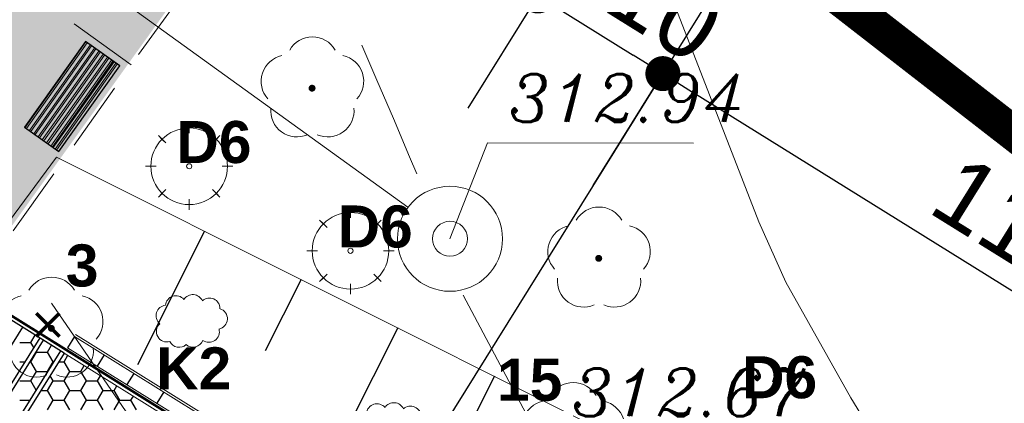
# Model space of a CAD drawing. Extents: x 4615668 to 9294084, y 5325188 to 10688993.
# Tile 644 of 656: x 4651593.63 to 4651607.68, y 5338741.71 to 5338747.19. Entities that reach past the tile are written whole.
import ezdxf

# ---------------------------------------------------------------- set-up
doc = ezdxf.new("R2010")
doc.units = 0
doc.header["$MEASUREMENT"] = 0
for name, pattern in [('CONTINUA', [0, 0, 0]), ('DASHDOT', [25.4, 12.7, -6.35, 0, -6.35]), ('DASHED', [19.05, 12.7, -6.35]), ('KTCR', [1.5, 1, -0.5]), ('l423_500', [2, 1.5, -0.5]), ('l812_500', [3, 2, -1])]:
    doc.linetypes.add(name, pattern=pattern)
for name, color, linetype, lineweight in [('!0014_GM_DR_ODWOD', 152, 'Continuous', 35), ('!0017A_GR_DR_WYMPROJ', 1, 'Continuous', 30), ('bonie', 9, 'Continuous', 5), ('chodnik', 7, 'l423_500', 13), ('pkt_wys', 7, 'Continuous', 13), ('w', 7, 'Continuous', 13), ('w_elem_naziemne', 7, 'Continuous', 13), ('w_rzedne', 7, 'Continuous', 13), ('warst_ciagla', 7, 'Continuous', 0), ('warst_przeryw', 7, 'l812_500', 0), ('Wymiar', 7, 'Continuous', 9), ('zielen', 7, 'Continuous', 13)]:
    doc.layers.add(name, color=color, linetype=linetype, lineweight=lineweight)
for name, color, linetype in [('1', 7, 'Continuous'), ('DIM', 7, 'Continuous'), ('hatcz', 253, 'Continuous'), ('proj_tt_ww', 5, 'Continuous'), ('projekt', 202, 'Continuous'), ('sciany', 1, 'Continuous')]:
    doc.layers.add(name, color=color, linetype=linetype)
doc.styles.add('Style-ITALIC_1250', font='ITALIC_1250.shx')
doc.styles.add('STYLE2', font='arial.ttf')
doc.styles.add('tomek14', font='ISOCP.shx', dxfattribs={"height": 14})
doc.dimstyles.new('1-500', dxfattribs={"dimtxt": 1, "dimasz": 0.5, "dimexe": 0.18, "dimexo": 0.0625, "dimgap": 0.3, "dimtad": 1, "dimzin": 0, "dimdsep": 46, "dimtxsty": 'STYLE2', "dimblk": 'DOT', "dimcen": 0.09, "dimadec": 0, "dimazin": 0, "dimtfac": 1, "dimtmove": 0, "dimatfit": 0, "dimldrblk": 'DOT', "dimfxl": 0, "dimtolj": 1, "dimtzin": 0, "dimarcsym": 0})

# ---------------------------------------------------------------- blocks, each defined once
blk = doc.blocks.new('G$C30F5686F')
at = {"layer": '!0014_GM_DR_ODWOD', "linetype": 'DASHED', "lineweight": 25, "ltscale": 0.2}
for p, q in [((15.85, 29.884), (15.75, 29.723)), ((16.275, 29.62), (16.174, 29.459)), ((16.699, 29.356), (16.599, 29.195)), ((17.124, 29.092), (17.023, 28.931))]:
    blk.add_line(p, q, dxfattribs=at)
at = {"layer": '1', "linetype": 'DASHED', "lineweight": 15}
for p, q in [((14.248, 30.622), (15.593, 32.446)), ((15.593, 32.446), (31.113, 24.669))]:
    blk.add_line(p, q, dxfattribs=at)
at = {"layer": '1', "linetype": 'DASHED', "lineweight": 25}
for p, q in [((17.704, 31.388), (16.748, 29.479)), ((19.083, 30.697), (18.573, 29.679)), ((20.462, 30.006), (19.378, 27.843)), ((21.841, 29.315), (21.267, 28.17))]:
    blk.add_line(p, q, dxfattribs=at)
at = {"layer": '1', "linetype": 'CONTINUA', "lineweight": 25}
for p, q in [((15.734, 29.698), (14.197, 30.654)), ((15.354, 29.863), (14.562, 28.59)), ((15.651, 29.678), (14.859, 28.405)), ((25.468, 23.642), (15.734, 29.698))]:
    blk.add_line(p, q, dxfattribs=at)
at = {"layer": '1', "lineweight": 30}
blk.add_line((15.702, 29.647), (14.216, 30.571), dxfattribs=at)
at = {"layer": '1', "linetype": 'CONTINUA', "lineweight": 30}
for p, q in [((15.108, 30.016), (14.315, 28.743)), ((15.405, 29.832), (14.612, 28.558)), ((15.702, 29.647), (14.91, 28.373))]:
    blk.add_line(p, q, dxfattribs=at)
at = {"layer": '1', "color": 254, "linetype": 'Continuous', "lineweight": 30, "ltscale": 0.01, "transparency": 33554528}
for p, q in [((15.068, 29.798), (15.226, 29.798)), ((15.226, 29.798), (15.288, 29.904)), ((15.268, 29.725), (15.226, 29.798)), ((15.226, 29.523), (15.306, 29.66)), ((15.306, 29.66), (15.302, 29.667)), ((15.306, 29.66), (15.465, 29.66)), ((15.465, 29.66), (15.522, 29.759)), ((15.544, 29.523), (15.465, 29.66)), ((15.068, 29.523), (15.142, 29.523)), ((15.213, 29.523), (15.226, 29.523)), ((15.306, 29.385), (15.226, 29.523)), ((15.465, 29.385), (15.544, 29.523)), ((15.544, 29.523), (15.554, 29.523)), ((15.625, 29.523), (15.703, 29.523)), ((15.703, 29.523), (15.755, 29.614)), ((15.782, 29.385), (15.703, 29.523)), ((15.226, 29.248), (15.306, 29.385)), ((15.306, 29.385), (15.465, 29.385)), ((15.467, 29.382), (15.465, 29.385)), ((15.703, 29.248), (15.782, 29.385)), ((15.782, 29.385), (15.941, 29.385)), ((15.941, 29.385), (15.989, 29.468)), ((16.02, 29.248), (15.941, 29.385)), ((15.068, 29.248), (15.226, 29.248)), ((15.302, 29.117), (15.226, 29.248)), ((15.465, 29.11), (15.544, 29.248)), ((15.544, 29.248), (15.501, 29.323)), ((15.544, 29.248), (15.703, 29.248)), ((15.782, 29.11), (15.703, 29.248)), ((15.941, 29.11), (16.02, 29.248)), ((16.02, 29.248), (16.179, 29.248)), ((16.179, 29.248), (16.222, 29.323)), ((16.258, 29.11), (16.179, 29.248)), ((15.368, 29.11), (15.465, 29.11)), ((15.544, 28.973), (15.465, 29.11)), ((15.703, 28.973), (15.782, 29.11)), ((15.782, 29.11), (15.941, 29.11)), ((16.02, 28.973), (15.941, 29.11)), ((16.179, 28.973), (16.258, 29.11)), ((16.258, 29.11), (16.417, 29.11)), ((16.417, 29.11), (16.456, 29.178)), ((16.496, 28.973), (16.417, 29.11)), ((15.068, 28.973), (15.212, 28.973)), ((15.465, 28.835), (15.544, 28.973)), ((15.544, 28.973), (15.703, 28.973)), ((15.782, 28.835), (15.703, 28.973)), ((15.941, 28.835), (16.02, 28.973)), ((16.02, 28.973), (16.179, 28.973)), ((16.258, 28.835), (16.179, 28.973)), ((16.417, 28.835), (16.496, 28.973)), ((16.496, 28.973), (16.655, 28.973)), ((16.655, 28.973), (16.69, 29.032)), ((16.735, 28.835), (16.655, 28.973))]:
    blk.add_line(p, q, dxfattribs=at)
at = {"layer": '1', "linetype": 'Continuous', "lineweight": 15}
for p, q in [((25.772, 23.711), (15.85, 29.884)), ((25.814, 23.721), (15.866, 29.91)), ((25.385, 23.623), (15.702, 29.647)), ((25.509, 23.651), (15.75, 29.723))]:
    blk.add_line(p, q, dxfattribs=at)
blk = doc.blocks.new('SB_1')
at = {"color": 0, "linetype": 'ByBlock', "lineweight": -2}
for radius in [7.5, 2.5]:
    blk.add_circle((0, 0), radius, dxfattribs=at)
blk = doc.blocks.new('922_5')
at = {"layer": 'zielen', "linetype": 'Continuous', "lineweight": 13}
h = blk.add_hatch(color=96, dxfattribs=at)
edge = h.paths.add_edge_path()
edge.add_arc((0, 0), 0.05, 0, 360)
at = {"layer": 'zielen', "color": 96, "linetype": 'Continuous', "lineweight": 13}
for centre, start, end in [((0.005, 0.357), 30.1243, 149.8757), ((-0.352, 0.098), 101.9988, 221.9759), ((0.362, 0.098), 318.0241, 78.0012), ((-0.215, -0.321), 174.335, 293.7607), ((0.225, -0.321), 246.2393, 5.665)]:
    blk.add_arc(centre, 0.375, start, end, dxfattribs=at)
blk = doc.blocks.new('G$C3390F2A0')
at = {"layer": 'chodnik', "color": 7, "linetype": 'KTCR', "lineweight": 13, "flags": 128}
blk.add_lwpolyline([(110.247, 153.753), (107.195, 155.96), (107.971, 157.032), (111.022, 154.825)], close=True, dxfattribs=at)
blk.add_lwpolyline([(103.508, 143.938), (105.809, 147.489), (110.247, 153.753)], dxfattribs=at)
at = {"layer": 'w', "color": 160, "linetype": 'Continuous', "lineweight": 13, "flags": 128}
blk.add_lwpolyline([(114.197, 151.718), (97.159, 164.02), (95.32, 164.238), (85.039, 165.965)], dxfattribs=at)
at = {"layer": 'w_rzedne', "color": 160, "linetype": 'Continuous', "lineweight": 13, "flags": 128}
blk.add_lwpolyline([(114.797, 151.267), (115.331, 152.636), (118.273, 152.633)], dxfattribs=at)
at = {"layer": 'warst_ciagla', "color": 21, "linetype": 'Continuous', "lineweight": 0, "flags": 128}
for points in [[(115.726, 160.474), (117.539, 155.803), (119.202, 151.511), (119.589, 150.649), (120.517, 148.998), (121.909, 146.716), (125.459, 141.294), (129.089, 136.732), (132.876, 131.514), (135.719, 127.52), (136.902, 126.057), (139.412, 123.251)], [(124.446, 126.937), (120.436, 132.916), (119.071, 134.984), (117.916, 136.782), (116.396, 139.194), (115.632, 140.397), (114.48, 142.205), (112.945, 144.617), (112.17, 145.818), (110.988, 147.606), (110.386, 148.493), (109.111, 150.348)]]:
    blk.add_lwpolyline(points, dxfattribs=at)
at = {"layer": 'warst_przeryw', "color": 21, "linetype": 'l812_500', "lineweight": 0, "flags": 128}
for points in [[(112.352, 156.788), (113.286, 154.621), (113.755, 153.531), (113.989, 152.985), (114.221, 152.438), (114.337, 152.164), (114.348, 152.134), (114.356, 152.114), (114.368, 152.072), (114.38, 152.03), (114.4, 151.945), (114.417, 151.882)], [(114.985, 150.464), (117.694, 145.365), (120.365, 140.671), (121.818, 138.421), (124.873, 134.02), (128.634, 128.841), (129.761, 127.414), (132.151, 124.675), (133.545, 123.328), (135.488, 121.615), (136.385, 120.687), (139.822, 116.197), (142.283, 113.408)]]:
    blk.add_lwpolyline(points, dxfattribs=at)
at = {"layer": 'w_elem_naziemne', "color": 7, "linetype": 'Continuous', "lineweight": 13, "xscale": 0.1, "yscale": 0.1, "zscale": 0.1, "rotation": 0.06577989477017}
blk.add_blockref('SB_1', (114.797, 151.267), dxfattribs=at)
at = {"layer": 'zielen', "color": 96, "linetype": 'Continuous', "lineweight": 13}
for p in [(112.829, 153.418), (116.919, 150.988), (109.109, 149.988)]:
    blk.add_blockref('922_5', p, dxfattribs=at)
at = {"layer": 'pkt_wys', "color": 7, "linetype": 'Continuous', "lineweight": 13, "style": 'Style-ITALIC_1250'}
blk.add_text('312.67', height=0.68, dxfattribs=at).set_placement((116.53, 148.734))
at = {"layer": 'w_rzedne', "color": 160, "linetype": 'Continuous', "lineweight": 13, "style": 'Style-ITALIC_1250'}
blk.add_text('312.94', height=0.68, dxfattribs=at).set_placement((115.631, 152.936))
blk = doc.blocks.new('G$C6D33AC69')
at = {"lineweight": 0, "ltscale": 40, "transparency": 33554687}
h = blk.add_hatch(dxfattribs=at)
h.set_pattern_fill('ANSI32', color=256, scale=0.2, angle=135)
h.set_pattern_definition([(180, (-4669499.234824, -5336566.323886), (0, -0.075), []), (180, (-4669499.259824, -5336566.298886), (0, -0.075), [])])
h.paths.add_polyline_path([(0, 0), (1.5, 0), (1.5, 0.6), (0, 0.6)])
at = {"layer": 'proj_tt_ww'}
for p, q in [((0, 0.1), (1.5, 0.1)), ((0, 0), (1.5, 0))]:
    blk.add_line(p, q, dxfattribs=at)
blk.add_lwpolyline([(0, 0), (1.5, 0), (1.5, 0.6), (0, 0.6)], close=True, dxfattribs=at)
blk = doc.blocks.new('G$C8E15AEAE')
at = {"layer": 'sciany', "lineweight": 0, "ltscale": 40, "const_width": 0.1}
for points in [[(0.035, 0.035), (0.702, 0.702)], [(0.035, 0.702), (0.702, 0.035)]]:
    blk.add_lwpolyline(points, dxfattribs=at)
blk = doc.blocks.new('G$C01146726')
at = {"layer": 'zielen', "color": 3}
for centre, start, end in [((0.283, 0.586), 40.8744, 174.7219), ((0.523, 0.602), 24.7268, 146.6225), ((0.76, 0.553), 359.5406, 131.7552), ((0.151, 0.451), 96.6457, 228.8454), ((0.866, 0.408), 281.7556, 72.5372), ((0.154, 0.227), 132.8485, 285.7031), ((0.751, 0.223), 236.0983, 14.181), ((0.329, 0.151), 207.3677, 311.9829), ((0.526, 0.154), 229.9389, 338.22)]:
    blk.add_arc(centre, 0.151, start, end, dxfattribs=at)
blk = doc.blocks.new('_Dot')
at = {"color": 0, "linetype": 'ByBlock', "lineweight": -2}
blk.add_line((-0.5, 0), (-1, 0), dxfattribs=at)
at = {"color": 0, "linetype": 'ByBlock', "const_width": 0.5}
blk.add_lwpolyline([(-0.25, 0, 1), (0.25, 0, 1)], format="xyb", close=True, dxfattribs=at)
blk = doc.blocks.new('*D3837')
at = {"layer": 'Defpoints', "color": 0, "lineweight": 0, "ltscale": 40}
for p in [(4651605.175, 5338750.219), (4651578.568, 5338744.576), (4651595.218, 5338734.216)]:
    blk.add_point(p, dxfattribs=at)
at = {"layer": 'DIM', "color": 0, "lineweight": -2, "ltscale": 40}
for p, q in [((4651578.601, 5338744.629), (4651588.62, 5338760.732)), ((4651588.949, 5338760.315), (4651604.751, 5338750.484)), ((4651595.252, 5338734.269), (4651605.27, 5338750.372))]:
    blk.add_line(p, q, dxfattribs=at)
at = {"layer": 'DIM', "color": 0, "linetype": 'ByBlock', "lineweight": -2, "ltscale": 40, "xscale": 0.5, "yscale": 0.5, "zscale": 0.5}
for p, rotation in [((4651588.525, 5338760.579), 148.1115444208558), ((4651605.175, 5338750.219), 328.1115444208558)]:
    blk.add_blockref('_Dot', p, dxfattribs=dict(at, rotation=rotation))
at = {"layer": 'DIM', "color": 0, "lineweight": 0, "ltscale": 40, "insert": (4651597.278, 5338756.087), "char_height": 1, "attachment_point": 5, "rotation": 328.1115, "style": 'STYLE2'}
blk.add_mtext('\\A1;19.61 ', dxfattribs=at)
blk = doc.blocks.new('*D3838')
at = {"layer": 'Defpoints', "color": 0}
for p in [(4651578.568, 5338744.576), (4651593.642, 5338735.536), (4651592.946, 5338734.54)]:
    blk.add_point(p, dxfattribs=at)
at = {"layer": 'DIM', "color": 0, "lineweight": -2, "ltscale": 40}
for p, q in [((4651578.603, 5338744.627), (4651579.366, 5338745.72)), ((4651579.673, 5338745.286), (4651593.232, 5338735.822)), ((4651592.982, 5338734.591), (4651593.745, 5338735.684))]:
    blk.add_line(p, q, dxfattribs=at)
at = {"layer": 'DIM', "color": 0, "linetype": 'ByBlock', "lineweight": -2, "xscale": 0.5, "yscale": 0.5, "zscale": 0.5}
for p, rotation in [((4651579.263, 5338745.572), 145.0860338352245), ((4651593.642, 5338735.536), 325.0860338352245)]:
    blk.add_blockref('_Dot', p, dxfattribs=dict(at, rotation=rotation))
at = {"layer": 'DIM', "color": 0, "lineweight": 0, "ltscale": 40, "insert": (4651586.92, 5338741.217), "char_height": 1, "attachment_point": 5, "rotation": 325.086, "style": 'STYLE2'}
blk.add_mtext('\\A1;17.53 ', dxfattribs=at)
blk = doc.blocks.new('*D3846')
at = {"layer": 'Defpoints', "color": 0, "lineweight": 0, "ltscale": 40}
for p in [(4651585.133, 5338755.128), (4651601.029, 5338747.531), (4651600.001, 5338745.878)]:
    blk.add_point(p, dxfattribs=at)
at = {"layer": 'DIM', "color": 0, "lineweight": -2, "ltscale": 40}
for p, q in [((4651585.166, 5338755.181), (4651586.257, 5338756.934)), ((4651586.586, 5338756.517), (4651600.605, 5338747.795)), ((4651600.034, 5338745.931), (4651601.124, 5338747.684))]:
    blk.add_line(p, q, dxfattribs=at)
at = {"layer": 'DIM', "color": 0, "linetype": 'ByBlock', "lineweight": -2, "ltscale": 40, "xscale": 0.5, "yscale": 0.5, "zscale": 0.5}
for p, rotation in [((4651586.162, 5338756.781), 148.1115445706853), ((4651601.029, 5338747.531), 328.1115445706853)]:
    blk.add_blockref('_Dot', p, dxfattribs=dict(at, rotation=rotation))
at = {"layer": 'DIM', "color": 0, "lineweight": 0, "ltscale": 40, "insert": (4651594.024, 5338752.844), "char_height": 1, "attachment_point": 5, "rotation": 328.1115, "style": 'STYLE2'}
blk.add_mtext('\\A1;17.51 ', dxfattribs=at)
blk = doc.blocks.new('*D3847')
at = {"layer": 'Defpoints', "color": 0, "lineweight": 0, "ltscale": 40}
for p in [(4651602.812, 5338746.422), (4651600.001, 5338745.878), (4651601.784, 5338744.769)]:
    blk.add_point(p, dxfattribs=at)
at = {"layer": 'DIM', "color": 0, "lineweight": -2, "ltscale": 40}
for p, q in [((4651600.034, 5338745.931), (4651601.124, 5338747.684)), ((4651601.454, 5338747.267), (4651602.388, 5338746.686)), ((4651601.817, 5338744.822), (4651602.907, 5338746.574))]:
    blk.add_line(p, q, dxfattribs=at)
at = {"layer": 'DIM', "color": 0, "linetype": 'ByBlock', "lineweight": -2, "ltscale": 40, "xscale": 0.5, "yscale": 0.5, "zscale": 0.5}
for p, rotation in [((4651601.029, 5338747.531), 148.1115445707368), ((4651602.812, 5338746.422), 328.1115445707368)]:
    blk.add_blockref('_Dot', p, dxfattribs=dict(at, rotation=rotation))
at = {"layer": 'DIM', "color": 0, "lineweight": 0, "ltscale": 40, "insert": (4651602.349, 5338747.665), "char_height": 1, "attachment_point": 5, "rotation": 328.1115, "style": 'STYLE2'}
blk.add_mtext('\\A1;2.10 ', dxfattribs=at)
blk = doc.blocks.new('*D3848')
at = {"layer": 'Defpoints', "color": 0, "lineweight": 0, "ltscale": 40}
for p in [(4651601.784, 5338744.769), (4651612.95, 5338740.114), (4651611.922, 5338738.461)]:
    blk.add_point(p, dxfattribs=at)
at = {"layer": 'DIM', "color": 0, "lineweight": -2, "ltscale": 40}
for p, q in [((4651601.817, 5338744.822), (4651602.907, 5338746.574)), ((4651603.237, 5338746.157), (4651612.526, 5338740.378)), ((4651611.955, 5338738.515), (4651613.045, 5338740.267))]:
    blk.add_line(p, q, dxfattribs=at)
at = {"layer": 'DIM', "color": 0, "linetype": 'ByBlock', "lineweight": -2, "ltscale": 40, "xscale": 0.5, "yscale": 0.5, "zscale": 0.5}
for p, rotation in [((4651602.812, 5338746.422), 148.1115445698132), ((4651612.95, 5338740.114), 328.1115445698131)]:
    blk.add_blockref('_Dot', p, dxfattribs=dict(at, rotation=rotation))
at = {"layer": 'DIM', "color": 0, "lineweight": 0, "ltscale": 40, "insert": (4651608.309, 5338743.956), "char_height": 1, "attachment_point": 5, "rotation": 328.1115, "style": 'STYLE2'}
blk.add_mtext('\\A1;11.94 ', dxfattribs=at)
blk = doc.blocks.new('*D3851')
at = {"layer": 'Defpoints', "color": 0, "lineweight": 0, "ltscale": 40}
for p in [(4651579.48, 5338749.278), (4651595.799, 5338739.125), (4651592.946, 5338734.54)]:
    blk.add_point(p, dxfattribs=at)
at = {"layer": 'DIM', "color": 0, "lineweight": -2, "ltscale": 40}
for p, q in [((4651595.746, 5338739.158), (4651579.327, 5338749.373)), ((4651576.891, 5338745.117), (4651579.216, 5338748.853)), ((4651592.893, 5338734.573), (4651576.474, 5338744.788))]:
    blk.add_line(p, q, dxfattribs=at)
at = {"layer": 'DIM', "color": 0, "linetype": 'ByBlock', "lineweight": -2, "ltscale": 40, "xscale": 0.5, "yscale": 0.5, "zscale": 0.5}
for p, rotation in [((4651579.48, 5338749.278), 58.11154446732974), ((4651576.627, 5338744.693), 238.1115444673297)]:
    blk.add_blockref('_Dot', p, dxfattribs=dict(at, rotation=rotation))
at = {"layer": 'DIM', "color": 0, "lineweight": 0, "ltscale": 40, "insert": (4651577.365, 5338747.414), "char_height": 1, "attachment_point": 5, "rotation": 58.1115, "style": 'STYLE2'}
blk.add_mtext('\\A1;5.40 ', dxfattribs=at)
blk = doc.blocks.new('*D3852')
at = {"layer": 'Defpoints', "color": 0, "lineweight": 0, "ltscale": 40}
for p in [(4651580.558, 5338751.012), (4651596.878, 5338740.858), (4651595.799, 5338739.125)]:
    blk.add_point(p, dxfattribs=at)
at = {"layer": 'DIM', "color": 0, "lineweight": -2, "ltscale": 40}
for p, q in [((4651580.823, 5338751.436), (4651582.783, 5338754.587)), ((4651579.48, 5338749.278), (4651580.558, 5338751.012)), ((4651596.825, 5338740.891), (4651580.406, 5338751.107)), ((4651595.746, 5338739.158), (4651579.327, 5338749.373)), ((4651579.216, 5338748.853), (4651578.952, 5338748.429))]:
    blk.add_line(p, q, dxfattribs=at)
at = {"layer": 'DIM', "color": 0, "linetype": 'ByBlock', "lineweight": -2, "ltscale": 40, "xscale": 0.5, "yscale": 0.5, "zscale": 0.5}
for p, rotation in [((4651580.558, 5338751.012), 238.1115444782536), ((4651579.48, 5338749.278), 58.11154447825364)]:
    blk.add_blockref('_Dot', p, dxfattribs=dict(at, rotation=rotation))
at = {"layer": 'DIM', "color": 0, "lineweight": 0, "ltscale": 40, "insert": (4651581.247, 5338753.652), "char_height": 1, "attachment_point": 5, "rotation": 58.1115, "style": 'STYLE2'}
blk.add_mtext('\\A1;\\A1;2.00', dxfattribs=at)
blk = doc.blocks.new('G$C76537F12')
at = {"layer": 'zielen', "color": 92}
for p, q in [((165.8, 291.6), (165.8, 331.6)), ((165.8, 301.6), (165.8, 321.6)), ((48.6, 283), (76.8, 254.7)), ((55.6, 276), (69.8, 261.8)), ((283, 283), (254.7, 254.7)), ((276, 276), (261.8, 261.8)), ((40, 165.8), (0, 165.8)), ((30, 165.8), (10, 165.8)), ((331.6, 165.8), (291.6, 165.8)), ((321.6, 165.8), (301.6, 165.8)), ((76.8, 76.8), (48.6, 48.6)), ((283, 48.6), (254.7, 76.8)), ((69.8, 69.8), (55.6, 55.6)), ((165.8, 0), (165.8, 40)), ((276, 55.6), (261.8, 69.8)), ((165.8, 10), (165.8, 30))]:
    blk.add_line(p, q, dxfattribs=at)
for radius in [145.8, 9.81]:
    blk.add_circle((165.8, 165.8), radius, dxfattribs=at)

msp = doc.modelspace()

# ---------------------------------------------------------------- hatches: boundary and pattern name
at = {"layer": 'hatcz', "lineweight": 0, "transparency": 33554687}
h = msp.add_hatch(dxfattribs=at)
h.set_pattern_fill('AR-CONC', color=256, scale=0.1)
h.set_pattern_definition([(50, (-16734.60844, 1868.8135), (0.7172601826, -0.062752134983), [0.075, -0.825]), (355, (-16734.60844, 1868.8135), (-0.13875133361, 0.7521921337), [0.06, -0.66]), (100.45144446, (-16734.5487, 1868.8083), (0.57850884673, 0.68943999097), [0.063740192, -0.701142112]), (46.1842, (-16734.6084, 1869.0135), (1.06724133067, -0.16551928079), [0.1125, -1.2375]), (96.63563549, (-16734.5195, 1868.9997), (0.93466194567, 0.97411860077), [0.095610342, -1.05171376]), (351.18416399, (-16734.6084, 1869.0135), (0.93466194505, 0.97411860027), [0.09, -0.990000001]), (21, (-16734.50844, 1868.9635), (0.59690705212, -0.402618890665), [0.075, -0.825]), (326, (-16734.50844, 1868.9635), (0.24331533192, 0.72515004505), [0.06, -0.66]), (71.45144474, (-16734.4587, 1868.92996), (0.84022237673, 0.322531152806), [0.06374019, -0.701142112]), (37.5, (-16734.60844, 1868.81352), (0.012159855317, 0.332893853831), [0, -0.652, 0, -0.67, 0, -0.6625]), (7.5, (-16734.60844, 1868.8135), (0.263069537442, 0.394411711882), [0, -0.382, 0, -0.637, 0, -0.2525]), (327.5, (-16734.83144, 1868.81352), (0.533822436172, -0.022554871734), [0, -0.25, 0, -0.78, 0, -1.035]), (317.5, (-16734.93144, 1868.8135), (0.583186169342, 0.100104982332), [0, -0.325, 0, -0.518, 0, -0.735])])
edge = h.paths.add_edge_path()
edge.add_line((4651589.153, 5338736.471), (4651584.388, 5338737.864))
edge.add_line((4651584.388, 5338737.864), (4651587.67, 5338744.669))
edge.add_line((4651587.67, 5338744.669), (4651589.826, 5338747.769))
edge.add_line((4651589.826, 5338747.769), (4651592.495, 5338750.041))
edge.add_line((4651592.495, 5338750.041), (4651594.118, 5338750.655))
edge.add_line((4651594.118, 5338750.655), (4651596.811, 5338748.83))
edge.add_line((4651596.811, 5338748.83), (4651592.877, 5338743.348))
edge.add_line((4651592.877, 5338743.348), (4651590.539, 5338739.896))
edge.add_line((4651590.539, 5338739.896), (4651588.485, 5338736.745))
edge.add_line((4651588.485, 5338736.745), (4651584.388, 5338737.864))

# ---------------------------------------------------------------- linework, layer by layer
at = {"lineweight": 0, "ltscale": 40}
msp.add_lwpolyline([(4651594.192, 5338745.309), (4651595.062, 5338746.531), (4651594.573, 5338746.879), (4651593.703, 5338745.657)], close=True, dxfattribs=at)
at = {"layer": 'projekt', "linetype": 'DASHDOT', "lineweight": 0, "ltscale": 0.1, "const_width": 0.5}
msp.add_lwpolyline([(4651571.941, 5338714.834), (4651579.759, 5338709.304), (4651594.493, 5338702.5), (4651621.269, 5338735.116), (4651596.416, 5338754.429), (4651588.236, 5338749.35), (4651578.656, 5338742.665), (4651569.592, 5338716.418)], dxfattribs=at)

# ---------------------------------------------------------------- block references
at = {"layer": '!0017A_GR_DR_WYMPROJ', "linetype": 'Continuous', "lineweight": 18}
msp.add_blockref('G$C30F5686F', (4651578.566, 5338712.785), dxfattribs=at)
at = {"lineweight": 0, "ltscale": 40, "rotation": 54.55164189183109}
msp.add_blockref('G$C6D33AC69', (4651594.192, 5338745.309), dxfattribs=at)
at = {"color": 1, "lineweight": 0, "ltscale": 40}
for p in [(4651595.581, 5338742.513), (4651598.45, 5338740.97)]:
    msp.add_blockref('G$C01146726', p, dxfattribs=at)
at = {"lineweight": 0, "ltscale": 40, "xscale": 0.5, "yscale": 0.5, "zscale": 0.5}
msp.add_blockref('G$C8E15AEAE', (4651593.852, 5338742.649), dxfattribs=at)
at = {"layer": 'bonie', "xscale": 0.00375, "yscale": 0.00375, "zscale": 0.00375}
for p in [(4651595.431, 5338744.477), (4651597.732, 5338743.27)]:
    msp.add_blockref('G$C76537F12', p, dxfattribs=at)
at = {"layer": 'Wymiar', "color": 242, "linetype": 'DASHED', "lineweight": 30, "ltscale": 0.01}
msp.add_blockref('G$C3390F2A0', (4651484.977, 5338592.796), dxfattribs=at)
at = {"layer": 'zielen', "color": 96, "linetype": 'Continuous', "lineweight": 13}
msp.add_blockref('922_5', (4651601.529, 5338741.278), dxfattribs=at)

# ---------------------------------------------------------------- texts
at = {"color": 0, "ltscale": 2.5, "char_height": 0.6, "width": 3.86948, "attachment_point": 1, "style": 'tomek14'}
for s, insert in [('{\\fArial|b1|i0|c238|p34;\\C94;D6}', (4651595.87, 5338745.745)), ('{\\fArial|b1|i0|c238|p34;\\C94;D6}', (4651598.171, 5338744.539)), ('{\\fArial|b1|i0|c238|p34;\\C94;3}', (4651594.292, 5338743.983)), ('{\\fArial|b1|i0|c238|p34;\\C94;K2}', (4651595.581, 5338742.513)), ('{\\fArial|b1|i0|c238|p34;\\C94;15}', (4651600.445, 5338742.35)), ('{\\fArial|b1|i0|c238|p34;\\C94;D6}', (4651603.942, 5338742.386))]:
    msp.add_mtext(s, dxfattribs=dict(at, insert=insert))

# ---------------------------------------------------------------- dimensions: what is measured, and where the dimension line sits
at = {"layer": 'DIM', "lineweight": 0, "ltscale": 40}
for p1, p2, distance, picture, middle in [((4651578.568, 5338744.576), (4651595.218, 5338734.216), 18.848, '*D3837', (4651597.278, 5338756.087)), ((4651585.133, 5338755.128), (4651600.001, 5338745.878), 1.946, '*D3846', (4651594.024, 5338752.844))]:
    dim = msp.add_aligned_dim(p1=p1, p2=p2, distance=distance, dimstyle='1-500', override={"dimpost": ' ', "dimtxsty": 'STYLE2', "dimldrblk": 'Dot'}, dxfattribs=at)
    dim.commit()
    dim.dimension.update_dxf_attribs({"geometry": picture, "text_midpoint": middle})
dim = msp.add_linear_dim(base=(4651580.558, 5338751.012), p1=(4651595.799, 5338739.125), p2=(4651596.878, 5338740.858), angle=238.1115, text='\\A1;2.00', dimstyle='1-500', override={"dimpost": ' ', "dimtxsty": 'STYLE2', "dimldrblk": 'Dot'}, dxfattribs=at)
dim.commit()
dim.dimension.update_dxf_attribs({"geometry": '*D3852', "text_midpoint": (4651581.247, 5338753.652)})
for base, p1, p2, angle, picture, middle in [((4651579.48, 5338749.278), (4651592.946, 5338734.54), (4651595.799, 5338739.125), 238.1115, '*D3851', (4651577.365, 5338747.414)), ((4651612.95, 5338740.114), (4651601.784, 5338744.769), (4651611.922, 5338738.461), 148.1115, '*D3848', (4651608.309, 5338743.956))]:
    dim = msp.add_linear_dim(base=base, p1=p1, p2=p2, angle=angle, dimstyle='1-500', override={"dimpost": ' ', "dimtxsty": 'STYLE2', "dimldrblk": 'Dot'}, dxfattribs=at)
    dim.commit()
    dim.dimension.update_dxf_attribs({"geometry": picture, "text_midpoint": middle})
for base, p1, p2, angle, picture, middle, dimtype in [((4651602.812, 5338746.422), (4651600.001, 5338745.878), (4651601.784, 5338744.769), 148.1115, '*D3847', (4651601.921, 5338746.976), 160), ((4651593.642, 5338735.536), (4651578.568, 5338744.576), (4651592.946, 5338734.54), 325.086, '*D3838', (4651586.456, 5338740.552), 161)]:
    dim = msp.add_linear_dim(base=base, p1=p1, p2=p2, angle=angle, dimstyle='1-500', override={"dimpost": ' ', "dimtxsty": 'STYLE2', "dimldrblk": 'Dot'}, dxfattribs=at)
    dim.commit()
    dim.dimension.update_dxf_attribs({"geometry": picture, "text_midpoint": middle, "dimtype": dimtype})

doc.saveas('drawing.dxf')
